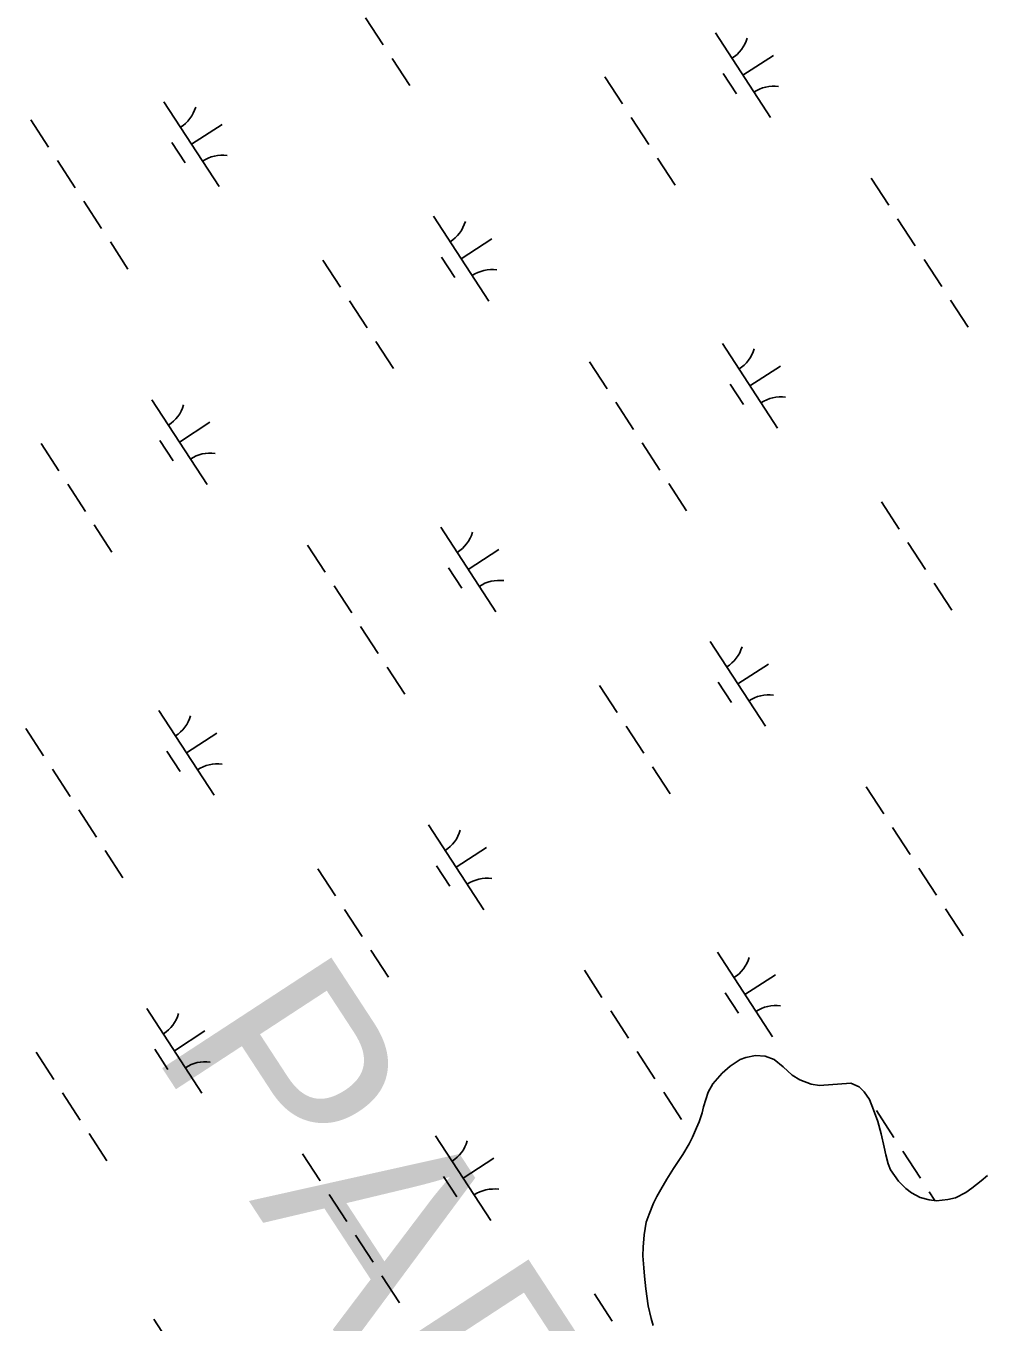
# Model space of a CAD drawing. Extents: x 3953924 to 3974542, y 193747 to 216192.
# Drawn here: x 3964501 to 3964975, y 210753 to 211394 of the extents above; entities that cross this region are included whole.
import ezdxf

# ---------------------------------------------------------------- set-up
doc = ezdxf.new("R2010")
doc.units = 0
for name, color, linetype in [('V-TOPO-GNAM-IDEN', 7, 'Continuous'), ('V-TOPO-SHOR', 7, 'Continuous'), ('V-WETL-SWMP', 7, 'Continuous')]:
    doc.layers.add(name, color=color, linetype=linetype)

msp = doc.modelspace()

# ---------------------------------------------------------------- linework, layer by layer
at = {"layer": 'V-TOPO-SHOR'}
for points in [[(3964893.5, 210870.35), (3964889.33, 210871.05), (3964883.69, 210873.11), (3964879.93, 210875.44), (3964875.38, 210879.65), (3964870.97, 210883.18), (3964866.53, 210884.83), (3964861.82, 210885.27), (3964856.96, 210884.23), (3964854.13, 210883.18), (3964849.25, 210879.98), (3964845.32, 210876.51), (3964840.7, 210871.15), (3964838.38, 210867.13), (3964836.03, 210859.87), (3964835.33, 210856.78), (3964833.82, 210852.35), (3964832.58, 210849.39), (3964830.53, 210844.83), (3964828.89, 210841.47), (3964825.75, 210836.24), (3964823.56, 210832.76), (3964821.25, 210829.27), (3964817.97, 210824.04), (3964814.97, 210818.95), (3964812.92, 210815.46), (3964811.28, 210812.11), (3964809.08, 210806.73), (3964807.71, 210802.7), (3964806.71, 210796.51), (3964806.13, 210790.32), (3964806.1, 210786.15), (3964806.46, 210780.22), (3964806.83, 210776.04), (3964807.45, 210769.83), (3964808.74, 210761.34), (3964810.17, 210755.13), (3964811.09, 210751.62)], [(3964926.24, 210836.01), (3964925.46, 210839.93), (3964923.9, 210846.4), (3964922.33, 210852.61), (3964920.21, 210858.29), (3964918.1, 210863.42), (3964915.57, 210867.21), (3964913.03, 210869.66), (3964909, 210871.44), (3964893.5, 210870.35)], [(3964976.55, 210825.79), (3964973.43, 210823.26), (3964968.82, 210819.52), (3964965.84, 210817.39), (3964960.7, 210814.87), (3964956.92, 210813.95), (3964951.26, 210813.32), (3964947.76, 210813.75), (3964943.19, 210815), (3964938.9, 210817.33), (3964936.08, 210819.37), (3964932.48, 210823.03), (3964928.61, 210828.59), (3964927.42, 210831.56), (3964926.24, 210836.01)]]:
    msp.add_lwpolyline(points, dxfattribs=at)
at = {"layer": 'V-WETL-SWMP'}
for p, q in [((3964668.86, 211398.5), (3964677.59, 211385.09)), ((3964841.91, 211391.04), (3964869.19, 211349.14)), ((3964855.55, 211370.09), (3964870.64, 211379.91)), ((3964681.95, 211378.38), (3964690.68, 211364.97)), ((3964787.16, 211369.36), (3964795.88, 211355.95)), ((3964845.81, 211370.91), (3964852.36, 211360.85)), ((3964569.09, 211356.91), (3964596.36, 211315.01)), ((3964503.27, 211347.98), (3964511.99, 211334.57)), ((3964800.25, 211349.25), (3964808.98, 211335.84)), ((3964582.72, 211335.96), (3964597.81, 211345.78)), ((3964572.99, 211336.78), (3964579.53, 211326.72)), ((3964516.36, 211327.87), (3964525.09, 211314.46)), ((3964813.34, 211329.14), (3964822.07, 211315.73)), ((3964918.98, 211319.15), (3964927.71, 211305.74)), ((3964529.45, 211307.75), (3964538.18, 211294.34)), ((3964702.51, 211300.3), (3964729.78, 211258.39)), ((3964932.07, 211299.04), (3964940.8, 211285.63)), ((3964542.55, 211287.64), (3964551.27, 211274.23)), ((3964716.15, 211279.34), (3964731.23, 211289.16)), ((3964647.75, 211278.62), (3964656.48, 211265.21)), ((3964706.41, 211280.16), (3964712.95, 211270.11)), ((3964945.17, 211278.92), (3964953.9, 211265.51)), ((3964660.84, 211258.5), (3964669.57, 211245.1)), ((3964958.26, 211258.81), (3964966.99, 211245.4)), ((3964673.94, 211238.39), (3964682.67, 211224.98)), ((3964845.4, 211237.34), (3964872.67, 211195.43)), ((3964779.58, 211228.4), (3964788.31, 211215)), ((3964859.04, 211216.38), (3964874.12, 211226.2)), ((3964849.3, 211217.2), (3964855.84, 211207.15)), ((3964563.1, 211209.55), (3964590.38, 211167.65)), ((3964792.67, 211208.29), (3964801.4, 211194.88)), ((3964576.74, 211188.6), (3964591.83, 211198.42)), ((3964508.35, 211187.87), (3964517.08, 211174.46)), ((3964567, 211189.42), (3964573.55, 211179.36)), ((3964805.76, 211188.18), (3964814.49, 211174.77)), ((3964521.44, 211167.76), (3964530.17, 211154.35)), ((3964818.86, 211168.06), (3964827.58, 211154.65)), ((3964924.06, 211159.04), (3964932.79, 211145.63)), ((3964534.53, 211147.65), (3964543.26, 211134.24)), ((3964705.99, 211146.59), (3964733.27, 211104.69)), ((3964640.17, 211137.66), (3964648.9, 211124.25)), ((3964719.63, 211125.64), (3964734.72, 211135.46)), ((3964937.16, 211138.93), (3964945.88, 211125.52)), ((3964709.89, 211126.46), (3964716.44, 211116.4)), ((3964653.27, 211117.55), (3964661.99, 211104.14)), ((3964950.25, 211118.82), (3964958.98, 211105.41)), ((3964666.36, 211097.43), (3964675.09, 211084.02)), ((3964839.41, 211089.98), (3964866.69, 211048.07)), ((3964853.05, 211069.02), (3964868.14, 211078.84)), ((3964679.45, 211077.32), (3964688.18, 211063.91)), ((3964784.66, 211068.3), (3964793.39, 211054.89)), ((3964843.31, 211069.84), (3964849.86, 211059.79)), ((3964566.59, 211055.85), (3964593.87, 211013.94)), ((3964500.77, 211046.92), (3964509.5, 211033.51)), ((3964797.75, 211048.18), (3964806.48, 211034.78)), ((3964580.23, 211034.9), (3964595.31, 211044.72)), ((3964570.49, 211035.71), (3964577.03, 211025.66)), ((3964513.86, 211026.8), (3964522.59, 211013.39)), ((3964810.84, 211028.07), (3964819.57, 211014.66)), ((3964916.48, 211018.08), (3964925.21, 211004.68)), ((3964526.95, 211006.69), (3964535.68, 210993.28)), ((3964700.01, 210999.23), (3964727.29, 210957.33)), ((3964929.58, 210997.97), (3964938.31, 210984.56)), ((3964713.65, 210978.28), (3964728.73, 210988.1)), ((3964540.05, 210986.57), (3964548.78, 210973.16)), ((3964645.25, 210977.55), (3964653.98, 210964.14)), ((3964703.91, 210979.1), (3964710.45, 210969.04)), ((3964942.67, 210977.86), (3964951.4, 210964.45)), ((3964658.35, 210957.44), (3964667.08, 210944.03)), ((3964955.76, 210957.74), (3964964.49, 210944.33)), ((3964671.44, 210937.33), (3964680.17, 210923.92)), ((3964842.9, 210936.27), (3964870.18, 210894.37)), ((3964777.08, 210927.34), (3964785.81, 210913.93)), ((3964856.54, 210915.32), (3964871.62, 210925.14)), ((3964846.8, 210916.14), (3964853.35, 210906.08)), ((3964560.6, 210908.49), (3964587.88, 210866.58)), ((3964790.17, 210907.23), (3964798.9, 210893.82)), ((3964574.24, 210887.53), (3964589.33, 210897.35)), ((3964505.85, 210886.81), (3964514.58, 210873.4)), ((3964564.5, 210888.35), (3964571.05, 210878.3)), ((3964803.27, 210887.11), (3964811.99, 210873.7)), ((3964845.32, 210876.51), (3964849.25, 210879.98)), ((3964849.25, 210879.98), (3964854.13, 210883.18)), ((3964854.13, 210883.18), (3964856.96, 210884.23)), ((3964856.96, 210884.23), (3964861.82, 210885.27)), ((3964861.82, 210885.27), (3964866.53, 210884.83)), ((3964866.53, 210884.83), (3964870.97, 210883.18)), ((3964870.97, 210883.18), (3964875.39, 210879.65)), ((3964875.39, 210879.65), (3964879.93, 210875.43)), ((3964840.7, 210871.16), (3964845.32, 210876.51)), ((3964879.93, 210875.43), (3964883.69, 210873.12)), ((3964883.69, 210873.12), (3964889.33, 210871.05)), ((3964518.94, 210866.7), (3964527.67, 210853.29)), ((3964816.36, 210867), (3964825.09, 210853.59)), ((3964836.03, 210859.87), (3964838.38, 210867.13)), ((3964838.38, 210867.13), (3964840.7, 210871.16)), ((3964889.33, 210871.05), (3964893.5, 210870.35)), ((3964893.5, 210870.35), (3964909, 210871.44)), ((3964909, 210871.44), (3964913.03, 210869.66)), ((3964913.03, 210869.66), (3964915.57, 210867.21)), ((3964915.57, 210867.21), (3964918.1, 210863.42)), ((3964835.33, 210856.78), (3964836.03, 210859.87)), ((3964918.1, 210863.42), (3964920.22, 210858.29)), ((3964833.82, 210852.35), (3964835.33, 210856.78)), ((3964920.22, 210858.29), (3964922.33, 210852.61)), ((3964921.56, 210857.98), (3964930.29, 210844.57)), ((3964830.53, 210844.83), (3964832.58, 210849.39)), ((3964832.58, 210849.39), (3964833.82, 210852.35)), ((3964922.33, 210852.61), (3964923.9, 210846.4)), ((3964532.04, 210846.58), (3964540.76, 210833.17)), ((3964703.49, 210845.53), (3964730.77, 210803.62)), ((3964825.75, 210836.24), (3964828.88, 210841.47)), ((3964828.88, 210841.47), (3964830.53, 210844.83)), ((3964923.9, 210846.4), (3964925.46, 210839.93)), ((3964637.67, 210836.6), (3964646.4, 210823.19)), ((3964717.13, 210824.58), (3964732.22, 210834.4)), ((3964823.56, 210832.76), (3964825.75, 210836.24)), ((3964925.46, 210839.93), (3964926.24, 210836.01)), ((3964926.24, 210836.01), (3964927.42, 210831.56)), ((3964934.66, 210837.86), (3964943.39, 210824.46)), ((3964817.97, 210824.04), (3964821.25, 210829.27)), ((3964821.25, 210829.27), (3964823.56, 210832.76)), ((3964927.42, 210831.56), (3964928.61, 210828.58)), ((3964928.61, 210828.58), (3964932.48, 210823.03)), ((3964707.39, 210825.4), (3964713.94, 210815.34)), ((3964814.97, 210818.95), (3964817.97, 210824.04)), ((3964932.48, 210823.03), (3964936.08, 210819.37)), ((3964968.82, 210819.52), (3964973.43, 210823.26)), ((3964973.43, 210823.26), (3964976.55, 210825.79)), ((3964650.77, 210816.48), (3964659.5, 210803.07)), ((3964811.28, 210812.11), (3964812.92, 210815.46)), ((3964812.92, 210815.46), (3964814.97, 210818.95)), ((3964936.08, 210819.37), (3964938.9, 210817.33)), ((3964938.9, 210817.33), (3964943.19, 210815)), ((3964943.19, 210815), (3964947.76, 210813.75)), ((3964947.75, 210817.75), (3964950.58, 210813.41)), ((3964956.92, 210813.95), (3964960.7, 210814.87)), ((3964960.7, 210814.87), (3964965.84, 210817.39)), ((3964965.84, 210817.39), (3964968.82, 210819.52)), ((3964809.08, 210806.73), (3964811.28, 210812.11)), ((3964947.76, 210813.75), (3964951.26, 210813.32)), ((3964951.26, 210813.32), (3964956.92, 210813.95)), ((3964806.72, 210796.51), (3964807.71, 210802.7)), ((3964807.71, 210802.7), (3964809.08, 210806.73)), ((3964663.86, 210796.37), (3964672.59, 210782.96)), ((3964806.13, 210790.32), (3964806.72, 210796.51)), ((3964806.1, 210786.15), (3964806.13, 210790.32)), ((3964806.46, 210780.21), (3964806.1, 210786.15)), ((3964806.83, 210776.04), (3964806.46, 210780.21)), ((3964676.95, 210776.25), (3964685.68, 210762.84)), ((3964807.45, 210769.83), (3964806.83, 210776.04)), ((3964782.16, 210767.23), (3964790.89, 210753.82)), ((3964808.74, 210761.34), (3964807.45, 210769.83)), ((3964810.17, 210755.13), (3964808.74, 210761.34)), ((3964564.09, 210754.78), (3964591.37, 210712.88)), ((3964811.09, 210751.62), (3964810.17, 210755.13))]:
    msp.add_line(p, q, dxfattribs=at)
for centre, start, end in [((3964840.68, 211393.37), 302.29009, 343.83375), ((3964870.82, 211347.07), 82.29009, 123.83375), ((3964567.85, 211359.24), 302.29009, 343.83375), ((3964597.99, 211312.94), 82.29009, 123.83375), ((3964701.28, 211302.62), 302.29009, 343.83375), ((3964731.41, 211256.32), 82.29009, 123.83375), ((3964844.17, 211239.66), 302.29009, 343.83375), ((3964561.87, 211211.88), 302.29009, 343.83375), ((3964874.3, 211193.37), 82.29009, 123.83375), ((3964592.01, 211165.58), 82.29009, 123.83375), ((3964704.76, 211148.92), 302.29009, 343.83375), ((3964734.9, 211102.62), 82.29009, 123.83375), ((3964838.18, 211092.3), 302.29009, 343.83375), ((3964868.32, 211046), 82.29009, 123.83375), ((3964565.36, 211058.17), 302.29009, 343.83375), ((3964595.49, 211011.88), 82.29009, 123.83375), ((3964698.78, 211001.56), 302.29009, 343.83375), ((3964728.92, 210955.26), 82.29009, 123.83375), ((3964841.67, 210938.6), 302.29009, 343.83375), ((3964559.37, 210910.81), 302.29009, 343.83375), ((3964871.81, 210892.3), 82.29009, 123.83375), ((3964589.51, 210864.52), 82.29009, 123.83375), ((3964702.26, 210847.85), 302.29009, 343.83375), ((3964732.4, 210801.56), 82.29009, 123.83375)]:
    msp.add_arc(centre, 17.62, start, end, dxfattribs=at)

# ---------------------------------------------------------------- texts
at = {"layer": 'V-TOPO-GNAM-IDEN'}
msp.add_text('PARISH,', height=100, rotation=303.1573, dxfattribs=at).set_placement((3964562.18, 210888.13))

doc.saveas('drawing.dxf')
